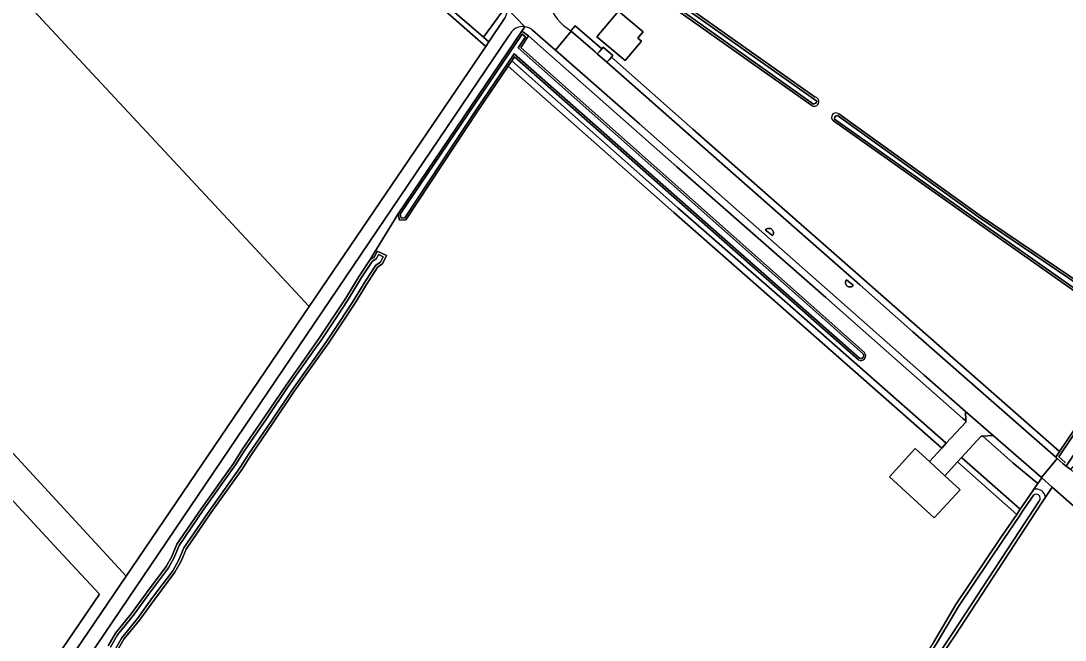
# Model space of a CAD drawing. Extents: x 158132 to 159664, y 385256 to 387218.
# Drawn here: x 159064.7 to 159296.3, y 385860.1 to 385997.5 of the extents above; entities that cross this region are included whole.
import ezdxf

# ---------------------------------------------------------------- set-up
doc = ezdxf.new("R2010")
doc.units = 0
for name, color, linetype in [('IMGEO_Berm_groen', 7, 'Continuous'), ('IMGEO_Erf', 7, 'Continuous'), ('IMGEO_Gemengd_bos', 7, 'Continuous'), ('IMGEO_Grasland_overig', 7, 'Continuous'), ('IMGEO_Groenvoorziening', 7, 'Continuous'), ('IMGEO_Hek', 7, 'Continuous'), ('IMGEO_Oever', 7, 'Continuous'), ('IMGEO_Pand', 7, 'Continuous'), ('IMGEO_Rijbaan_lokaal_gesloten', 7, 'Continuous'), ('IMGEO_Rijbaan_lokaal_open', 7, 'Continuous'), ('IMGEO_Verkeerseiland_gesloten', 7, 'Continuous'), ('IMGEO_Voetpad_open', 7, 'Continuous'), ('IMGEO_Waterloop', 7, 'Continuous')]:
    doc.layers.add(name, color=color, linetype=linetype)

msp = doc.modelspace()

# ---------------------------------------------------------------- linework, layer by layer
at = {"layer": 'IMGEO_Berm_groen'}
for points in [[(159171.31, 385999.4), (159167.29, 385993.89), (159168.48, 385992.87), (159172.11, 385998.23)], [(159084.01, 385858.81), (159085.62, 385861.61), (159089.15, 385865.96), (159092.49, 385870.57), (159096.89, 385876.43), (159098.16, 385878.65), (159099.25, 385881.39), (159104.63, 385889.23), (159111.8, 385899.28), (159113.75, 385902.36), (159118.66, 385909.5), (159123.49, 385916.7), (159128.61, 385923.89), (159131.01, 385927.3), (159133.96, 385931.72), (159136.76, 385936), (159139.72, 385940.84), (159142.14, 385944.54), (159148.32, 385954.71), (159172.55, 385990.41), (159175.76, 385995.21), (159176.42, 385996.19)], [(159176.42, 385996.19), (159175.76, 385995.21), (159177.27, 385994.14), (159181.18, 385990.69), (159210.15, 385965.13), (159243.21, 385936.11), (159256.61, 385924.29), (159273.62, 385909.29), (159274.26, 385908.72), (159274.22, 385910.84), (159265.03, 385918.86), (159201.88, 385974.62)], [(159201.88, 385974.62), (159183.23, 385990.99), (159178.15, 385995.44)], [(159172.92, 385994.15), (159064.3, 385833.55), (159053.26, 385817.37), (159007.27, 385750), (159002.78, 385743.42), (159000, 385739.15), (158975.57, 385701.68)]]:
    msp.add_lwpolyline(points, dxfattribs=at)
for points in [[(159187.64, 385996.38), (159187.19, 385995.86), (159186.65, 385995.25), (159186.71, 385995.2), (159192.03, 385990.62), (159192.51, 385990.19), (159192.98, 385990.72), (159193.5, 385991.31), (159193.01, 385991.75)], [(159195.65, 385989.42), (159195.12, 385988.82), (159194.66, 385988.3), (159212.74, 385972.36), (159231.31, 385956), (159250.72, 385938.9), (159262.51, 385928.53), (159294.2, 385900.72), (159295.04, 385901.96), (159263.5, 385929.66), (159251.71, 385940.03), (159232.3, 385957.12), (159213.73, 385973.48)], [(159280.34, 385905.51), (159278.03, 385905.35), (159284.68, 385899.41), (159290.23, 385894.85), (159291.09, 385896.12), (159291.04, 385896.17)]]:
    msp.add_lwpolyline(points, close=True, dxfattribs=at)
for start, end in [(82.9615, 157.5127), (50.2481, 82.9558)]:
    msp.add_arc((159176.01, 385992.87), 3.35, start, end, dxfattribs=at)
at = {"layer": 'IMGEO_Erf'}
msp.add_lwpolyline([(159049.28, 385821.74), (159069.43, 385851.76), (159082.08, 385870.32), (159072.96, 385880.17), (159000, 385959.04)], dxfattribs=at)
at = {"layer": 'IMGEO_Gemengd_bos'}
for points in [[(159267.07, 385859.56), (159272.03, 385867.97), (159282.03, 385882.86), (159285.56, 385888.01), (159277.8, 385894.86), (159272.4, 385899.63), (159269.59, 385896.58), (159272.98, 385893.46), (159267.24, 385887.22), (159257.31, 385896.36), (159263.05, 385902.6), (159266.2, 385899.71), (159268.96, 385902.71), (159233.74, 385933.68), (159209.46, 385954.95), (159186.03, 385975.66), (159172.76, 385987.45), (159166.04, 385977.5), (159150.04, 385953.33), (159148.65, 385953.24), (159148.32, 385954.71), (159142.14, 385944.54), (159143.08, 385945.17), (159143.68, 385946.43), (159145.76, 385945.44), (159144.88, 385943.61), (159143.81, 385942.89), (159141.66, 385939.61), (159138.71, 385934.77), (159135.88, 385930.45), (159132.91, 385926), (159130.48, 385922.56), (159125.39, 385915.39), (159120.56, 385908.21), (159115.67, 385901.1), (159113.71, 385898), (159106.52, 385887.91), (159101.29, 385880.29), (159100.23, 385877.65), (159098.82, 385875.17), (159094.35, 385869.21), (159090.98, 385864.55), (159087.52, 385860.3), (159086.05, 385857.73)], [(159060.35, 385833.55), (159088.01, 385874.32), (158987.13, 385983.76)], [(159000, 385959.04), (159072.96, 385880.17), (159082.08, 385870.32), (159069.43, 385851.76), (159049.28, 385821.74)], [(159434.84, 385765.65), (159432.59, 385767.85), (159428.81, 385771), (159421.75, 385777.33), (159373.58, 385820.69), (159370.76, 385823.15), (159357.19, 385835.22), (159344.98, 385846.27), (159299.79, 385886.27), (159298.65, 385887.27), (159299.53, 385888.62), (159293.41, 385894.06), (159291.93, 385891.84), (159291.02, 385890.47), (159271.81, 385861.09), (159269.62, 385857.79), (159229.84, 385797.99), (159195.96, 385750), (159189.87, 385741.38), (159170.62, 385712.2), (159153.34, 385687.5)]]:
    msp.add_lwpolyline(points, dxfattribs=at)
at = {"layer": 'IMGEO_Grasland_overig'}
for points in [[(159026.34, 386043.95), (159128.6, 385934.11), (159167.77, 385991.84), (159128.38, 386026.44), (159093.47, 386056.67), (159083.99, 386064.99), (159082.8, 386066.54), (159079.43, 386071.09), (159075.57, 386078.05), (159073.99, 386082.33), (159070.33, 386093.52), (159067.29, 386102.62), (159028.94, 386047.93)], [(159026.34, 386043.95), (158987.13, 385983.76), (159088.01, 385874.32), (159128.6, 385934.11)]]:
    msp.add_lwpolyline(points, close=True, dxfattribs=at)
at = {"layer": 'IMGEO_Groenvoorziening'}
for points in [[(159240.08, 385978.69), (159211.12, 385999.23), (159210, 386000), (159194.26, 386010.81), (159194.82, 386012.63), (159211.74, 386001.12), (159213.33, 386000), (159240.84, 385980.57)], [(159158.79, 386001.21), (159167.29, 385993.89), (159171.31, 385999.4)], [(159186.65, 385995.25), (159187.19, 385995.86), (159187.64, 385996.38), (159193.01, 385991.75), (159193.5, 385991.31), (159193.84, 385991.69), (159195.99, 385989.8), (159195.65, 385989.42), (159213.73, 385973.48), (159232.3, 385957.12), (159251.71, 385940.03), (159263.5, 385929.66), (159295.04, 385901.96), (159302.96, 385913.66), (159310.72, 385925.2), (159312.54, 385927.56), (159277.36, 385952.3), (159244.88, 385975.29)], [(159250.44, 385922.27), (159174.15, 385989.51), (159173.57, 385988.66), (159186.99, 385976.74), (159210.41, 385956.03), (159234.69, 385934.76), (159269.94, 385903.77), (159274.27, 385908.46), (159274.26, 385908.72), (159273.62, 385909.29), (159256.61, 385924.29), (159243.21, 385936.11), (159210.15, 385965.13), (159181.18, 385990.69), (159177.27, 385994.14)], [(159177.27, 385994.14), (159175.54, 385991.57), (159251.77, 385923.95)], [(159246.09, 385976.87), (159277.73, 385954.11), (159313.74, 385929.75), (159318.77, 385936.58), (159326.33, 385948.43), (159331.4, 385956.1), (159355.92, 385992.89), (159357.52, 385993.86), (159358.31, 385993.36), (159359.26, 385992.74), (159359.16, 385991.19), (159334.35, 385954.45), (159329.51, 385947.59), (159320.01, 385933.95), (159315.38, 385926.85), (159305.68, 385912.46), (159296.52, 385898.73), (159297.54, 385897.96), (159298.44, 385898.99)], [(159291.09, 385896.12), (159290.23, 385894.85), (159289.37, 385893.58)], [(159291.93, 385891.84), (159293.41, 385894.06), (159291.09, 385896.12)]]:
    msp.add_lwpolyline(points, dxfattribs=at)
for points in [[(159202.32, 385992.98), (159198.68, 385988.67), (159192.41, 385993.96), (159197.23, 385999.68), (159202.69, 385995.07), (159201.75, 385993.96), (159201.51, 385993.67)], [(159278.03, 385905.35), (159277.65, 385905.33), (159273.33, 385900.64), (159286.34, 385889.16), (159289.14, 385893.23), (159289.37, 385893.58), (159290.23, 385894.85), (159284.68, 385899.41)]]:
    msp.add_lwpolyline(points, close=True, dxfattribs=at)
for centre, radius, start, end in [((159193.23, 386005.62), 12.28, 199.5694, 237.5869), ((159240.65, 385979.56), 1.03, 236.6864, 79.0178), ((159245.48, 385976.08), 0.993, 52.7231, 232.2452), ((159250.97, 385923.21), 1.08, 240.5929, 42.798), ((159289.84, 385891.52), 2.11, 8.8564, 102.9314)]:
    msp.add_arc(centre, radius, start, end, dxfattribs=at)
at = {"layer": 'IMGEO_Hek'}
for points in [[(159000, 385959.04), (159072.96, 385880.17)], [(159072.96, 385880.17), (159082.08, 385870.32), (159069.43, 385851.76)]]:
    msp.add_lwpolyline(points, dxfattribs=at)
at = {"layer": 'IMGEO_Oever'}
for points in [[(159240.84, 385980.57), (159213.33, 386000), (159211.74, 386001.12), (159194.82, 386012.63), (159194.26, 386010.81), (159210, 386000), (159211.12, 385999.23), (159240.08, 385978.69)], [(159251.77, 385923.95), (159175.54, 385991.57), (159177.27, 385994.14), (159175.76, 385995.21), (159172.55, 385990.41), (159148.32, 385954.71), (159148.65, 385953.24), (159150.04, 385953.33), (159166.04, 385977.5)], [(159359.16, 385991.19), (159359.26, 385992.74), (159358.31, 385993.36), (159357.52, 385993.86), (159355.92, 385992.89), (159331.4, 385956.1), (159326.33, 385948.43), (159318.77, 385936.58), (159313.74, 385929.75), (159277.73, 385954.11), (159246.09, 385976.87)], [(159244.88, 385975.29), (159277.36, 385952.3), (159312.54, 385927.56), (159310.72, 385925.2), (159302.96, 385913.66), (159295.04, 385901.96), (159294.2, 385900.72), (159294.52, 385900.43), (159295.89, 385899.22), (159296.52, 385898.73), (159305.68, 385912.46), (159315.38, 385926.85), (159320.01, 385933.95), (159329.51, 385947.59), (159334.35, 385954.45), (159359.16, 385991.19)], [(159166.04, 385977.5), (159172.76, 385987.45), (159173.57, 385988.66), (159174.15, 385989.51), (159250.44, 385922.27)], [(159313.26, 385927.67), (159277.66, 385952.71), (159245.17, 385975.7), (159245.23, 385976.09), (159245.39, 385976.35), (159245.79, 385976.46), (159277.45, 385953.7), (159313.86, 385929.06)], [(159086.05, 385857.73), (159087.52, 385860.3), (159090.98, 385864.55), (159094.35, 385869.21), (159098.82, 385875.17), (159100.23, 385877.65), (159101.29, 385880.29), (159106.52, 385887.91), (159113.71, 385898), (159115.67, 385901.1), (159120.56, 385908.21), (159125.39, 385915.39), (159130.48, 385922.56), (159132.91, 385926), (159135.88, 385930.45), (159138.71, 385934.77), (159141.66, 385939.61), (159143.81, 385942.89), (159144.88, 385943.61), (159145.76, 385945.44), (159143.68, 385946.43), (159143.08, 385945.17), (159142.14, 385944.54), (159139.72, 385940.84), (159136.76, 385936), (159133.96, 385931.72), (159131.01, 385927.3), (159128.61, 385923.89), (159123.49, 385916.7), (159118.66, 385909.5), (159113.75, 385902.36), (159111.8, 385899.28), (159104.63, 385889.23), (159099.25, 385881.39), (159098.16, 385878.65), (159096.89, 385876.43), (159092.49, 385870.57), (159089.15, 385865.96), (159085.62, 385861.61), (159084.01, 385858.81)], [(159084.52, 385858.54), (159086.1, 385861.28), (159089.61, 385865.61), (159092.96, 385870.23), (159097.37, 385876.12), (159098.68, 385878.4), (159099.76, 385881.11), (159105.1, 385888.9), (159112.28, 385898.96), (159114.22, 385902.05), (159119.13, 385909.18), (159123.97, 385916.37), (159129.07, 385923.56), (159131.49, 385926.98), (159134.43, 385931.41), (159137.25, 385935.7), (159140.2, 385940.53), (159142.55, 385944.13), (159143.53, 385944.78), (159143.95, 385945.66), (159144.99, 385945.17), (159144.43, 385943.99), (159143.39, 385943.3), (159141.18, 385939.91), (159138.22, 385935.08), (159135.4, 385930.77), (159132.44, 385926.33), (159130.02, 385922.9), (159124.92, 385915.71), (159120.08, 385908.53), (159115.19, 385901.41), (159113.24, 385898.32), (159106.05, 385888.23), (159100.78, 385880.57), (159099.72, 385877.9), (159098.34, 385875.48), (159093.89, 385869.55), (159090.52, 385864.9), (159087.05, 385860.63), (159085.54, 385858)], [(159296.4, 385899.46), (159296.21, 385899.61), (159294.87, 385900.8), (159303.37, 385913.38)], [(159289.37, 385893.58), (159289.14, 385893.23), (159286.34, 385889.16), (159285.56, 385888.01), (159282.03, 385882.86), (159272.03, 385867.97), (159267.07, 385859.56), (159227.3, 385799.77), (159192.17, 385750), (159187.28, 385743.08), (159168.33, 385713.81), (159151.01, 385689.05), (159098.96, 385611.3), (159091.77, 385601.64), (159093.94, 385600.03), (159101.13, 385609.69), (159153.34, 385687.5), (159170.62, 385712.2), (159189.87, 385741.38), (159195.96, 385750)], [(159151.59, 385688.66), (159168.91, 385713.42), (159187.86, 385742.69), (159192.74, 385749.6), (159227.88, 385799.37), (159267.66, 385859.19), (159272.62, 385867.59), (159282.61, 385882.46), (159286.08, 385887.54), (159286.87, 385888.69), (159289.34, 385892.3)], [(159290.75, 385891.34), (159290.43, 385890.86), (159288.23, 385887.49), (159287.47, 385886.32), (159271.22, 385861.48), (159269.04, 385858.18), (159229.27, 385798.39), (159195.39, 385750.4), (159189.3, 385741.78), (159170.05, 385712.6), (159152.76, 385687.9)], [(159195.96, 385750), (159229.84, 385797.99), (159269.62, 385857.79), (159271.81, 385861.09), (159291.02, 385890.47), (159291.93, 385891.84)]]:
    msp.add_lwpolyline(points, dxfattribs=at)
for points in [[(159241.19, 385979.71), (159241.11, 385979.4), (159240.95, 385979.2), (159240.5, 385979.01), (159211.41, 385999.64), (159210.28, 386000.42), (159194.85, 386011.02), (159195.1, 386011.83), (159211.46, 386000.7), (159213.04, 385999.59)], [(159175.82, 385994.51), (159176.63, 385993.97), (159174.96, 385991.5), (159251.46, 385923.64), (159251.5, 385923.59), (159251.53, 385923.54), (159251.55, 385923.49), (159251.58, 385923.44), (159251.6, 385923.39), (159251.61, 385923.33), (159251.62, 385923.27), (159251.62, 385923.22), (159251.62, 385923.16), (159251.61, 385923.1), (159251.6, 385923.05), (159251.58, 385922.99), (159251.56, 385922.94), (159251.53, 385922.89), (159251.5, 385922.84), (159251.47, 385922.79), (159251.43, 385922.75), (159251.39, 385922.71), (159251.34, 385922.68), (159251.3, 385922.65), (159251.24, 385922.62), (159251.19, 385922.6), (159251.14, 385922.58), (159251.08, 385922.57), (159251.02, 385922.57), (159250.97, 385922.56), (159250.91, 385922.57), (159250.85, 385922.57), (159250.8, 385922.59), (159250.74, 385922.6), (159250.69, 385922.63), (159174.06, 385990.16), (159165.67, 385977.74), (159149.8, 385953.76), (159148.99, 385953.7), (159148.79, 385954.62), (159172.92, 385990.17)]]:
    msp.add_lwpolyline(points, close=True, dxfattribs=at)
for centre, radius, start, end in [((159240.65, 385979.56), 1.03, 236.6864, 79.0178), ((159245.48, 385976.08), 0.993, 52.7231, 232.2452), ((159250.97, 385923.21), 1.08, 240.5929, 42.798), ((159289.84, 385891.52), 2.11, 8.8564, 102.9314), ((159289.87, 385891.56), 0.908, 345.9426, 125.5215)]:
    msp.add_arc(centre, radius, start, end, dxfattribs=at)
at = {"layer": 'IMGEO_Pand'}
msp.add_lwpolyline([(159266.2, 385899.71), (159263.05, 385902.6), (159257.31, 385896.36), (159267.24, 385887.22), (159272.98, 385893.46), (159269.59, 385896.58)], close=True, dxfattribs=at)
at = {"layer": 'IMGEO_Rijbaan_lokaal_gesloten'}
for points in [[(159171.14, 386008.92), (159167.9, 386011.78), (159164.35, 386008.03), (159170.46, 386002.71), (159171.37, 386001.97), (159172.1, 386001.17), (159172.48, 386000.3), (159176.42, 385996.19)], [(159176.42, 385996.19), (159172.48, 386000.3), (159172.43, 385999.29), (159172.11, 385998.23), (159168.48, 385992.87), (159167.77, 385991.84), (159128.6, 385934.11), (159088.01, 385874.32), (159060.35, 385833.55), (159050.84, 385820.03), (159035.21, 385797.79), (159018.83, 385773.47), (159004.75, 385753.06), (159002.63, 385749.99), (158992.66, 385735.04), (158967.43, 385697.18), (158965.06, 385693.92), (158966.27, 385692.72)], [(159178.15, 385995.44), (159183.23, 385990.99), (159186.71, 385995.2), (159186.65, 385995.25)], [(158975.57, 385701.68), (159000, 385739.15), (159002.78, 385743.42), (159007.27, 385750), (159053.26, 385817.37), (159064.3, 385833.55), (159172.92, 385994.15)]]:
    msp.add_lwpolyline(points, dxfattribs=at)
for points in [[(159186.71, 385995.2), (159183.23, 385990.99), (159201.88, 385974.62), (159265.03, 385918.86), (159274.22, 385910.84), (159280.34, 385905.51), (159291.04, 385896.17), (159294.52, 385900.43), (159294.2, 385900.72), (159262.51, 385928.53), (159250.72, 385938.9), (159231.31, 385956), (159212.74, 385972.36), (159194.66, 385988.3), (159192.51, 385990.19), (159192.03, 385990.62)], [(159230.08, 385951.33), (159230.25, 385951.4), (159230.42, 385951.45), (159230.6, 385951.46), (159230.78, 385951.45), (159230.95, 385951.4), (159231.11, 385951.33), (159231.25, 385951.22), (159231.38, 385951.09), (159231.48, 385950.94), (159231.55, 385950.78), (159231.6, 385950.6), (159231.61, 385950.42), (159231.59, 385950.25), (159231.55, 385950.11), (159231.52, 385950.03), (159231.37, 385949.84), (159229.85, 385951.05), (159229.97, 385951.25)], [(159247.8, 385940.05), (159249.27, 385938.84), (159249.15, 385938.66), (159249.05, 385938.59), (159248.89, 385938.51), (159248.72, 385938.46), (159248.55, 385938.45), (159248.39, 385938.46), (159248.22, 385938.5), (159248.07, 385938.57), (159247.92, 385938.66), (159247.8, 385938.79), (159247.7, 385938.92), (159247.63, 385939.08), (159247.58, 385939.24), (159247.57, 385939.41), (159247.58, 385939.58), (159247.62, 385939.75), (159247.68, 385939.86)], [(159297.54, 385897.96), (159296.52, 385898.73), (159295.89, 385899.22), (159294.52, 385900.43), (159291.04, 385896.17), (159291.09, 385896.12), (159293.41, 385894.06), (159299.53, 385888.62), (159312.23, 385877.33), (159315.86, 385881.48), (159313.62, 385883.46), (159313.57, 385883.46)]]:
    msp.add_lwpolyline(points, close=True, dxfattribs=at)
for centre, radius, start, end in [((159193.23, 386005.62), 12.28, 199.5694, 237.5869), ((159176.01, 385992.87), 3.35, 82.9615, 157.5127), ((159176.01, 385992.87), 3.35, 50.2481, 82.9558)]:
    msp.add_arc(centre, radius, start, end, dxfattribs=at)
at = {"layer": 'IMGEO_Rijbaan_lokaal_open'}
msp.add_lwpolyline([(159277.65, 385905.33), (159278.03, 385905.35), (159280.34, 385905.51), (159274.22, 385910.84), (159274.26, 385908.72), (159274.27, 385908.46), (159269.94, 385903.77), (159268.96, 385902.71), (159266.2, 385899.71), (159269.59, 385896.58), (159272.4, 385899.63), (159273.33, 385900.64)], close=True, dxfattribs=at)
at = {"layer": 'IMGEO_Verkeerseiland_gesloten'}
for points in [[(159231.37, 385949.84), (159231.52, 385950.03), (159231.55, 385950.11), (159231.59, 385950.25), (159231.61, 385950.42), (159231.6, 385950.6), (159231.55, 385950.78), (159231.48, 385950.94), (159231.38, 385951.09), (159231.25, 385951.22), (159231.11, 385951.33), (159230.95, 385951.4), (159230.78, 385951.45), (159230.6, 385951.46), (159230.42, 385951.45), (159230.25, 385951.4), (159230.08, 385951.33), (159229.97, 385951.25), (159229.85, 385951.05)], [(159247.8, 385940.05), (159247.68, 385939.86), (159247.62, 385939.75), (159247.58, 385939.58), (159247.57, 385939.41), (159247.58, 385939.24), (159247.63, 385939.08), (159247.7, 385938.92), (159247.8, 385938.79), (159247.92, 385938.66), (159248.07, 385938.57), (159248.22, 385938.5), (159248.39, 385938.46), (159248.55, 385938.45), (159248.72, 385938.46), (159248.89, 385938.51), (159249.05, 385938.59), (159249.15, 385938.66), (159249.27, 385938.84)]]:
    msp.add_lwpolyline(points, close=True, dxfattribs=at)
at = {"layer": 'IMGEO_Voetpad_open'}
msp.add_lwpolyline([(159128.38, 386026.44), (159167.77, 385991.84), (159168.48, 385992.87), (159167.29, 385993.89), (159158.79, 386001.21)], dxfattribs=at)
for points in [[(159202.32, 385992.98), (159201.51, 385993.67), (159201.75, 385993.96), (159202.69, 385995.07), (159197.23, 385999.68), (159192.41, 385993.96), (159198.68, 385988.67)], [(159193.5, 385991.31), (159192.98, 385990.72), (159192.51, 385990.19), (159194.66, 385988.3), (159195.12, 385988.82), (159195.65, 385989.42), (159195.99, 385989.8), (159193.84, 385991.69)], [(159173.57, 385988.66), (159172.76, 385987.45), (159186.03, 385975.66), (159209.46, 385954.95), (159233.74, 385933.68), (159268.96, 385902.71), (159269.94, 385903.77), (159234.69, 385934.76), (159210.41, 385956.03), (159186.99, 385976.74)], [(159273.33, 385900.64), (159272.4, 385899.63), (159277.8, 385894.86), (159285.56, 385888.01), (159286.34, 385889.16)]]:
    msp.add_lwpolyline(points, close=True, dxfattribs=at)
at = {"layer": 'IMGEO_Waterloop'}
for points in [[(159241.19, 385979.71), (159213.04, 385999.59), (159211.46, 386000.7), (159195.1, 386011.83), (159194.85, 386011.02), (159210.28, 386000.42), (159211.41, 385999.64), (159240.5, 385979.01), (159240.95, 385979.2), (159241.11, 385979.4)], [(159176.63, 385993.97), (159175.82, 385994.51), (159172.92, 385990.17), (159148.79, 385954.62), (159148.99, 385953.7), (159149.8, 385953.76), (159165.67, 385977.74), (159174.06, 385990.16), (159250.69, 385922.63), (159250.74, 385922.6), (159250.8, 385922.59), (159250.85, 385922.57), (159250.91, 385922.57), (159250.97, 385922.56), (159251.02, 385922.57), (159251.08, 385922.57), (159251.14, 385922.58), (159251.19, 385922.6), (159251.24, 385922.62), (159251.3, 385922.65), (159251.34, 385922.68), (159251.39, 385922.71), (159251.43, 385922.75), (159251.47, 385922.79), (159251.5, 385922.84), (159251.53, 385922.89), (159251.56, 385922.94), (159251.58, 385922.99), (159251.6, 385923.05), (159251.61, 385923.1), (159251.62, 385923.16), (159251.62, 385923.22), (159251.62, 385923.27), (159251.61, 385923.33), (159251.6, 385923.39), (159251.58, 385923.44), (159251.55, 385923.49), (159251.53, 385923.54), (159251.5, 385923.59), (159251.46, 385923.64), (159174.96, 385991.5)]]:
    msp.add_lwpolyline(points, close=True, dxfattribs=at)
for points in [[(159313.86, 385929.06), (159277.45, 385953.7), (159245.79, 385976.46), (159245.39, 385976.35), (159245.23, 385976.09), (159245.17, 385975.7), (159277.66, 385952.71), (159313.26, 385927.67)], [(159085.54, 385858), (159087.05, 385860.63), (159090.52, 385864.9), (159093.89, 385869.55), (159098.34, 385875.48), (159099.72, 385877.9), (159100.78, 385880.57), (159106.05, 385888.23), (159113.24, 385898.32), (159115.19, 385901.41), (159120.08, 385908.53), (159124.92, 385915.71), (159130.02, 385922.9), (159132.44, 385926.33), (159135.4, 385930.77), (159138.22, 385935.08), (159141.18, 385939.91), (159143.39, 385943.3), (159144.43, 385943.99), (159144.99, 385945.17), (159143.95, 385945.66), (159143.53, 385944.78), (159142.55, 385944.13), (159140.2, 385940.53), (159137.25, 385935.7), (159134.43, 385931.41), (159131.49, 385926.98), (159129.07, 385923.56), (159123.97, 385916.37), (159119.13, 385909.18), (159114.22, 385902.05), (159112.28, 385898.96), (159105.1, 385888.9), (159099.76, 385881.11), (159098.68, 385878.4), (159097.37, 385876.12), (159092.96, 385870.23), (159089.61, 385865.61), (159086.1, 385861.28), (159084.52, 385858.54)], [(159303.37, 385913.38), (159294.87, 385900.8), (159296.21, 385899.61), (159296.4, 385899.46)], [(159289.34, 385892.3), (159286.87, 385888.69), (159286.08, 385887.54), (159282.61, 385882.46), (159272.62, 385867.59), (159267.66, 385859.19), (159227.88, 385799.37), (159192.74, 385749.6), (159187.86, 385742.69), (159168.91, 385713.42), (159151.59, 385688.66)], [(159152.76, 385687.9), (159170.05, 385712.6), (159189.3, 385741.78), (159195.39, 385750.4), (159229.27, 385798.39), (159269.04, 385858.18), (159271.22, 385861.48), (159287.47, 385886.32), (159288.23, 385887.49), (159290.43, 385890.86), (159290.75, 385891.34)]]:
    msp.add_lwpolyline(points, dxfattribs=at)
msp.add_arc((159289.87, 385891.56), 0.908, 345.9426, 125.5215, dxfattribs=at)

doc.saveas('drawing.dxf')
